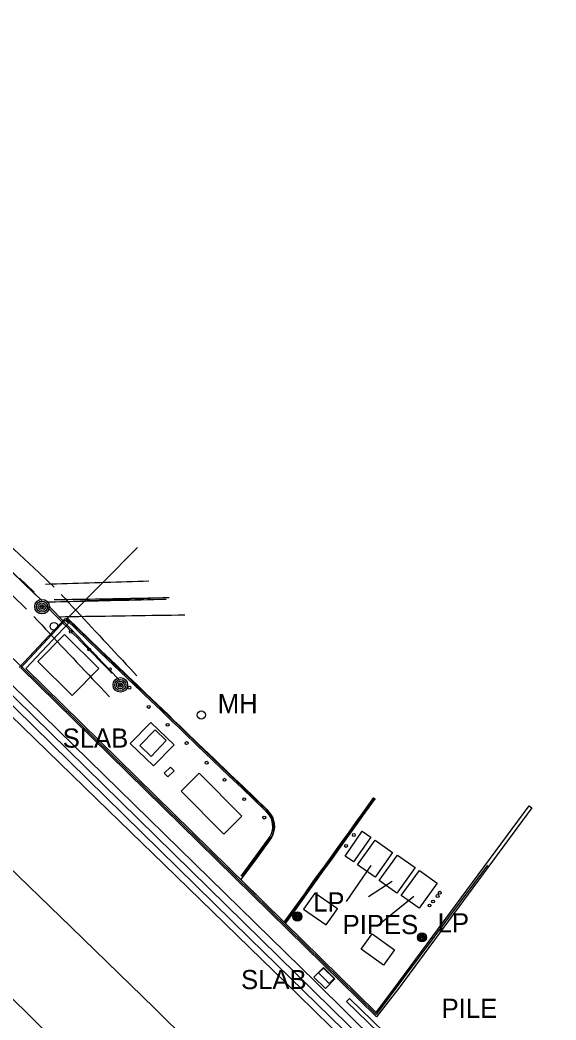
# Model space of a CAD drawing. Extents: x 368532 to 392481, y 10654822 to 10676899.
# Drawn here: x 383108.4 to 383248.2, y 10656177.5 to 10656438.1 of the extents above; entities that cross this region are included whole.
import ezdxf

# ---------------------------------------------------------------- set-up
doc = ezdxf.new("R2010")
doc.units = 0
for name, color, linetype in [('p_Catenary', 7, 'Continuous'), ('p_drainage inlet', 7, 'Continuous'), ('p_dtm obscured area', 7, 'Continuous'), ('p_dtm slab', 7, 'Continuous'), ('p_dtm stock pile', 7, 'Continuous'), ('p_road - paved curb', 7, 'Continuous'), ('p_road general road feature', 7, 'Continuous'), ('p_structure building', 7, 'Continuous'), ('p_structure fence', 7, 'Continuous'), ('p_structure pipe', 7, 'Continuous'), ('p_structure unidentified', 7, 'Continuous'), ('p_structure wall', 7, 'Continuous'), ('p_utility general pole', 7, 'Continuous'), ('p_utility guy anchor', 7, 'Continuous'), ('p_utility manhole', 7, 'Continuous')]:
    doc.layers.add(name, color=color, linetype=linetype)

msp = doc.modelspace()

# ---------------------------------------------------------------- linework, layer by layer
at = {"layer": 'p_Catenary'}
for points in [[(383105.66, 10656301.35), (383109.57, 10656297.67), (383113.48, 10656293.99), (383117.39, 10656290.31)], [(383105, 10656295.49), (383108.79, 10656291.83), (383112.58, 10656288.17)], [(383106.46, 10656294.16), (383110.3, 10656290.49), (383114.14, 10656286.83)], [(383108.27, 10656292.63), (383112.12, 10656289.03)], [(383115.12, 10656291.08), (383116.53, 10656291.13), (383117.95, 10656291.17), (383119.36, 10656291.21), (383120.77, 10656291.26), (383122.19, 10656291.3), (383123.6, 10656291.35), (383125.01, 10656291.39), (383126.43, 10656291.44), (383127.84, 10656291.48), (383129.25, 10656291.52), (383130.67, 10656291.57), (383132.08, 10656291.61), (383133.49, 10656291.66), (383134.91, 10656291.7), (383136.32, 10656291.74), (383137.74, 10656291.79), (383139.15, 10656291.83), (383140.56, 10656291.88), (383141.98, 10656291.92)], [(383106.31, 10656288.28), (383110.15, 10656284.57)], [(383115.88, 10656286.47), (383117.49, 10656286.5), (383119.1, 10656286.54), (383120.72, 10656286.57), (383122.33, 10656286.61), (383123.94, 10656286.65), (383125.55, 10656286.68), (383127.17, 10656286.72), (383128.78, 10656286.76), (383130.39, 10656286.79), (383132, 10656286.83), (383133.61, 10656286.86), (383135.23, 10656286.9), (383136.84, 10656286.94), (383138.45, 10656286.97), (383140.06, 10656287.01), (383141.68, 10656287.05), (383143.29, 10656287.08), (383144.9, 10656287.12), (383146.51, 10656287.15)], [(383116.02, 10656286.39), (383117.67, 10656286.45), (383119.32, 10656286.52), (383120.96, 10656286.59), (383122.61, 10656286.65), (383124.25, 10656286.72), (383125.9, 10656286.78), (383127.54, 10656286.85), (383129.19, 10656286.91), (383130.83, 10656286.98), (383132.48, 10656287.05), (383134.12, 10656287.11), (383135.77, 10656287.18), (383137.41, 10656287.24), (383139.06, 10656287.31), (383140.7, 10656287.37), (383142.35, 10656287.44), (383143.99, 10656287.51), (383145.64, 10656287.57), (383147.28, 10656287.64)], [(383117.38, 10656287.04), (383118.91, 10656287.07), (383120.43, 10656287.09), (383121.96, 10656287.12), (383123.49, 10656287.15), (383125.02, 10656287.18), (383126.55, 10656287.2), (383128.08, 10656287.23), (383129.61, 10656287.26), (383131.14, 10656287.29), (383132.67, 10656287.32), (383134.2, 10656287.34), (383135.73, 10656287.37), (383137.26, 10656287.4), (383138.79, 10656287.43), (383140.32, 10656287.45), (383141.85, 10656287.48), (383143.38, 10656287.51), (383144.91, 10656287.54), (383146.43, 10656287.57)], [(383119.19, 10656288.38), (383120.18, 10656287.31), (383121.18, 10656286.24), (383122.17, 10656285.17), (383123.17, 10656284.1), (383124.17, 10656283.02), (383125.16, 10656281.95), (383126.16, 10656280.88), (383127.16, 10656279.81), (383128.15, 10656278.74), (383129.15, 10656277.67), (383130.15, 10656276.59), (383131.14, 10656275.52), (383132.14, 10656274.45), (383133.13, 10656273.38), (383134.13, 10656272.31), (383135.13, 10656271.24), (383136.12, 10656270.16), (383137.12, 10656269.09), (383138.89, 10656267.19)], [(383115.19, 10656285.47), (383116.1, 10656284.55), (383117, 10656283.62), (383117.91, 10656282.7), (383118.81, 10656281.77), (383119.71, 10656280.85), (383120.62, 10656279.92), (383121.52, 10656279), (383122.43, 10656278.07), (383123.33, 10656277.15), (383124.23, 10656276.23), (383125.14, 10656275.3), (383126.04, 10656274.38), (383126.95, 10656273.45), (383127.85, 10656272.53), (383128.75, 10656271.6), (383129.66, 10656270.68), (383130.56, 10656269.75), (383131.47, 10656268.83), (383132.37, 10656267.9)], [(383115.88, 10656285.5), (383116.76, 10656284.58), (383117.63, 10656283.66), (383118.5, 10656282.74), (383119.38, 10656281.82), (383120.25, 10656280.9), (383121.13, 10656279.98), (383122, 10656279.06), (383122.87, 10656278.14), (383123.75, 10656277.22), (383124.62, 10656276.3), (383125.5, 10656275.38), (383126.37, 10656274.46), (383127.25, 10656273.54), (383128.12, 10656272.62), (383128.99, 10656271.7), (383129.87, 10656270.78), (383130.74, 10656269.86), (383131.62, 10656268.94), (383134.45, 10656265.97)], [(383112.04, 10656282.63), (383113.07, 10656281.55), (383114.09, 10656280.46), (383115.11, 10656279.38), (383116.13, 10656278.29), (383117.15, 10656277.21), (383118.17, 10656276.12), (383119.2, 10656275.04), (383120.22, 10656273.95), (383121.24, 10656272.86), (383122.26, 10656271.78), (383123.28, 10656270.69), (383124.31, 10656269.61), (383125.33, 10656268.52), (383126.35, 10656267.44), (383127.37, 10656266.35), (383128.39, 10656265.27), (383129.41, 10656264.18), (383130.44, 10656263.1), (383131.74, 10656261.71)], [(383118.56, 10656282.58), (383120.29, 10656282.61), (383122.02, 10656282.63), (383123.75, 10656282.66), (383125.48, 10656282.69), (383127.21, 10656282.71), (383128.94, 10656282.74), (383130.67, 10656282.77), (383132.39, 10656282.79), (383134.12, 10656282.82), (383135.85, 10656282.85), (383137.58, 10656282.87), (383139.31, 10656282.9), (383141.04, 10656282.93), (383142.77, 10656282.95), (383144.5, 10656282.98), (383146.23, 10656283.01), (383147.96, 10656283.03), (383149.68, 10656283.06), (383151.41, 10656283.09)]]:
    msp.add_lwpolyline(points, dxfattribs=at)
at = {"layer": 'p_drainage inlet'}
for p, q in [((383193.18, 10656220.19), (383197.65, 10656226.68)), ((383197.65, 10656226.68), (383199.87, 10656225.15)), ((383199.87, 10656225.15), (383195.4, 10656218.67)), ((383196.44, 10656217.94), (383200.98, 10656224.35)), ((383200.98, 10656224.35), (383205.53, 10656221.12)), ((383195.4, 10656218.67), (383193.18, 10656220.19)), ((383205.53, 10656221.12), (383200.99, 10656214.71)), ((383202.1, 10656213.8), (383206.88, 10656220.45)), ((383206.88, 10656220.45), (383211.41, 10656217.19)), ((383200.99, 10656214.71), (383196.44, 10656217.94)), ((383211.41, 10656217.19), (383206.63, 10656210.54)), ((383207.82, 10656209.92), (383212.56, 10656216.46)), ((383212.56, 10656216.46), (383217.18, 10656213.1)), ((383206.63, 10656210.54), (383202.1, 10656213.8)), ((383217.18, 10656213.1), (383212.45, 10656206.57)), ((383212.45, 10656206.57), (383207.82, 10656209.92))]:
    msp.add_line(p, q, dxfattribs=at)
at = {"layer": 'p_dtm obscured area'}
msp.add_lwpolyline([(382832.74, 10656446.44), (382886.6, 10656393.25), (382939, 10656345.54), (382995.99, 10656291.03), (383043.04, 10656244.56), (383099.52, 10656189.78), (383147.29, 10656142.76), (383197, 10656093.37)], dxfattribs=at)
at = {"layer": 'p_dtm slab'}
for p, q in [((383097.87, 10656264.62), (383128.44, 10656235.06)), ((383137.16, 10656249.56), (383142.57, 10656255.02)), ((383142.57, 10656255.02), (383148.61, 10656249.15)), ((383143.23, 10656243.72), (383137.16, 10656249.56)), ((383148.61, 10656249.15), (383143.23, 10656243.72)), ((383128.44, 10656235.06), (383146.04, 10656218.01)), ((383121.76, 10656201.68), (383099.89, 10656222.77)), ((383146.04, 10656218.01), (383180.91, 10656184.02)), ((383143.52, 10656180.58), (383121.76, 10656201.68)), ((383185.07, 10656188.6), (383187.53, 10656191.13)), ((383187.53, 10656191.13), (383190.52, 10656188.23)), ((383188.06, 10656185.7), (383185.07, 10656188.6)), ((383190.52, 10656188.23), (383188.06, 10656185.7)), ((383180.91, 10656184.02), (383294.15, 10656073.62)), ((383160.8, 10656163.45), (383143.52, 10656180.58))]:
    msp.add_line(p, q, dxfattribs=at)
at = {"layer": 'p_road - paved curb'}
for p, q in [((383139.03, 10656300.66), (383120.79, 10656282.23)), ((383120.45, 10656281.87), (383125.92, 10656276.59)), ((383120.69, 10656282.12), (383126.17, 10656276.84)), ((383120.79, 10656282.23), (383126.27, 10656276.95)), ((383125.92, 10656276.59), (383129.2, 10656273.41)), ((383126.17, 10656276.84), (383129.45, 10656273.66)), ((383126.27, 10656276.95), (383129.55, 10656273.77)), ((383129.45, 10656273.66), (383133.28, 10656270)), ((383129.55, 10656273.77), (383133.38, 10656270.11)), ((383129.2, 10656273.41), (383133.03, 10656269.75)), ((383133.03, 10656269.75), (383136.18, 10656266.73)), ((383133.28, 10656270), (383136.43, 10656266.98)), ((383133.38, 10656270.11), (383136.53, 10656267.09)), ((383136.18, 10656266.73), (383138.6, 10656264.43)), ((383136.43, 10656266.98), (383138.84, 10656264.68)), ((383136.53, 10656267.09), (383138.94, 10656264.79)), ((383138.6, 10656264.43), (383139.76, 10656263.33)), ((383138.84, 10656264.68), (383140.01, 10656263.58)), ((383138.94, 10656264.79), (383140.11, 10656263.69)), ((383139.76, 10656263.33), (383140.83, 10656262.29)), ((383140.01, 10656263.58), (383141.08, 10656262.54)), ((383140.11, 10656263.69), (383141.18, 10656262.65)), ((383140.83, 10656262.29), (383142.36, 10656260.83)), ((383141.08, 10656262.54), (383142.61, 10656261.08)), ((383141.18, 10656262.65), (383142.71, 10656261.19)), ((383142.36, 10656260.83), (383143.93, 10656259.33)), ((383142.61, 10656261.08), (383144.18, 10656259.58)), ((383142.71, 10656261.19), (383144.28, 10656259.69)), ((383143.93, 10656259.33), (383145.3, 10656258.01)), ((383144.18, 10656259.58), (383145.55, 10656258.26)), ((383144.28, 10656259.69), (383145.65, 10656258.37)), ((383145.3, 10656258.01), (383146.77, 10656256.61)), ((383145.55, 10656258.26), (383147.02, 10656256.86)), ((383145.65, 10656258.37), (383147.12, 10656256.97)), ((383146.77, 10656256.61), (383148.23, 10656255.21)), ((383147.02, 10656256.86), (383148.48, 10656255.46)), ((383147.12, 10656256.97), (383148.58, 10656255.57)), ((383148.48, 10656255.46), (383149.99, 10656254.02)), ((383148.58, 10656255.57), (383150.09, 10656254.13)), ((383148.23, 10656255.21), (383149.74, 10656253.77)), ((383149.74, 10656253.77), (383151.16, 10656252.39)), ((383149.99, 10656254.02), (383151.41, 10656252.64)), ((383150.09, 10656254.13), (383151.51, 10656252.75)), ((383151.51, 10656252.75), (383154.92, 10656249.49)), ((383151.16, 10656252.39), (383154.57, 10656249.13)), ((383151.41, 10656252.64), (383154.82, 10656249.38)), ((383154.57, 10656249.13), (383158.66, 10656245.18)), ((383154.82, 10656249.38), (383158.91, 10656245.43)), ((383154.92, 10656249.49), (383159.01, 10656245.54)), ((383158.66, 10656245.18), (383162.91, 10656241.09)), ((383158.91, 10656245.43), (383163.16, 10656241.34)), ((383159.01, 10656245.54), (383163.26, 10656241.45)), ((383162.91, 10656241.09), (383166.32, 10656237.86)), ((383163.16, 10656241.34), (383166.56, 10656238.11)), ((383163.26, 10656241.45), (383166.66, 10656238.22)), ((383166.32, 10656237.86), (383169.42, 10656234.9)), ((383166.56, 10656238.11), (383169.67, 10656235.15)), ((383166.66, 10656238.22), (383169.77, 10656235.26)), ((383169.42, 10656234.9), (383172.43, 10656232.01)), ((383169.67, 10656235.15), (383172.69, 10656232.25)), ((383169.77, 10656235.26), (383172.8, 10656232.35)), ((383197.42, 10656230.93), (383200.68, 10656235.48)), ((383197.54, 10656230.84), (383200.8, 10656235.39)), ((383197.83, 10656230.64), (383201.09, 10656235.19)), ((383172.43, 10656232.01), (383173.36, 10656230.87)), ((383172.69, 10656232.25), (383173.65, 10656231.07)), ((383172.8, 10656232.35), (383173.77, 10656231.15)), ((383173.36, 10656230.87), (383173.87, 10656229.96)), ((383173.65, 10656231.07), (383174.2, 10656230.09)), ((383173.77, 10656231.15), (383174.34, 10656230.14)), ((383173.87, 10656229.96), (383174.16, 10656228.65)), ((383174.2, 10656230.09), (383174.51, 10656228.71)), ((383174.34, 10656230.14), (383174.66, 10656228.73)), ((383195.99, 10656228.94), (383197.42, 10656230.93)), ((383196.11, 10656228.85), (383197.54, 10656230.84)), ((383196.4, 10656228.65), (383197.83, 10656230.64)), ((383174.14, 10656226.89), (383173.9, 10656225.96)), ((383174.24, 10656227.72), (383174.14, 10656226.89)), ((383174.16, 10656228.65), (383174.24, 10656227.72)), ((383174.48, 10656226.83), (383174.23, 10656225.84)), ((383174.63, 10656226.8), (383174.37, 10656225.79)), ((383174.59, 10656227.71), (383174.48, 10656226.83)), ((383174.51, 10656228.71), (383174.59, 10656227.71)), ((383174.74, 10656227.71), (383174.63, 10656226.8)), ((383174.66, 10656228.73), (383174.74, 10656227.71)), ((383194.21, 10656226.46), (383195.99, 10656228.94)), ((383194.33, 10656226.37), (383196.11, 10656228.85)), ((383194.62, 10656226.17), (383196.4, 10656228.65)), ((383173.58, 10656225.31), (383169.84, 10656220.14)), ((383173.88, 10656225.13), (383170.12, 10656219.93)), ((383174.01, 10656225.05), (383170.24, 10656219.84)), ((383173.9, 10656225.96), (383173.58, 10656225.31)), ((383174.23, 10656225.84), (383173.88, 10656225.13)), ((383174.37, 10656225.79), (383174.01, 10656225.05)), ((383191.34, 10656222.48), (383192.65, 10656224.31)), ((383191.46, 10656222.39), (383192.77, 10656224.22)), ((383192.65, 10656224.31), (383194.21, 10656226.46)), ((383192.77, 10656224.22), (383194.33, 10656226.37)), ((383193.06, 10656224.02), (383194.62, 10656226.17)), ((383189.27, 10656219.58), (383191.34, 10656222.48)), ((383189.39, 10656219.49), (383191.46, 10656222.39)), ((383189.68, 10656219.29), (383191.75, 10656222.19)), ((383191.75, 10656222.19), (383193.06, 10656224.02)), ((383169.84, 10656220.14), (383166.02, 10656214.98)), ((383170.12, 10656219.93), (383166.3, 10656214.77)), ((383170.24, 10656219.84), (383166.42, 10656214.68)), ((383187.44, 10656217.06), (383189.27, 10656219.58)), ((383187.56, 10656216.97), (383189.39, 10656219.49)), ((383187.84, 10656216.77), (383189.68, 10656219.29)), ((383185.07, 10656213.78), (383187.44, 10656217.06)), ((383185.19, 10656213.69), (383187.56, 10656216.97)), ((383185.48, 10656213.49), (383187.84, 10656216.77)), ((383166.42, 10656214.68), (383166.01, 10656214.12)), ((383166.01, 10656214.12), (383177.34, 10656202.96)), ((383182.65, 10656210.37), (383185.07, 10656213.78)), ((383182.77, 10656210.28), (383185.19, 10656213.69)), ((383183.06, 10656210.08), (383185.48, 10656213.49)), ((383180.12, 10656206.82), (383182.65, 10656210.37)), ((383180.24, 10656206.73), (383182.77, 10656210.28)), ((383180.53, 10656206.53), (383183.06, 10656210.08)), ((383177.34, 10656202.96), (383180.12, 10656206.82)), ((383177.46, 10656202.87), (383180.24, 10656206.73)), ((383177.75, 10656202.67), (383180.53, 10656206.53))]:
    msp.add_line(p, q, dxfattribs=at)
at = {"layer": 'p_road general road feature'}
for p, q in [((383120.14, 10656282.07), (383113.35, 10656274.8)), ((383120.14, 10656282.07), (383120.79, 10656282.23)), ((383113.35, 10656274.8), (383108.26, 10656269.36))]:
    msp.add_line(p, q, dxfattribs=at)
at = {"layer": 'p_structure building'}
msp.add_lwpolyline([(383122.05, 10656262.05), (383113.07, 10656270.95), (383120.01, 10656277.95), (383128.99, 10656269.05)], close=True, dxfattribs=at)
at = {"layer": 'p_structure fence'}
for p, q in [((383109.39, 10656269.08), (383095.1, 10656282.43)), ((383097.79, 10656270.4), (383205.79, 10656164.65)), ((383201.29, 10656178.86), (383109.39, 10656269.08)), ((383230.3, 10656217.82), (383201.29, 10656178.86))]:
    msp.add_line(p, q, dxfattribs=at)
at = {"layer": 'p_structure pipe'}
for p, q in [((383193.51, 10656208.39), (383199.95, 10656217.73)), ((383205.49, 10656213.57), (383199.3, 10656209.58)), ((383201.93, 10656202.34), (383211.13, 10656209.77))]:
    msp.add_line(p, q, dxfattribs=at)
at = {"layer": 'p_structure unidentified'}
for p, q in [((383139.72, 10656248.98), (383143.67, 10656253.08)), ((383143.67, 10656253.08), (383146.57, 10656250.29)), ((383146.57, 10656250.29), (383142.62, 10656246.19)), ((383142.62, 10656246.19), (383139.72, 10656248.98)), ((383146.02, 10656241.82), (383147.67, 10656243.39)), ((383148.61, 10656242.4), (383146.96, 10656240.83)), ((383147.67, 10656243.39), (383148.61, 10656242.4)), ((383146.96, 10656240.83), (383146.02, 10656241.82)), ((383150.43, 10656237.08), (383155.11, 10656241.76)), ((383155.11, 10656241.76), (383166.27, 10656230.6)), ((383161.59, 10656225.92), (383150.43, 10656237.08)), ((383166.27, 10656230.6), (383161.59, 10656225.92)), ((383185.31, 10656210.53), (383182.38, 10656206.31)), ((383191.16, 10656206.46), (383185.31, 10656210.53)), ((383182.38, 10656206.31), (383188.23, 10656202.24)), ((383188.23, 10656202.24), (383191.16, 10656206.46)), ((383197.39, 10656195.89), (383200.24, 10656199.88)), ((383200.24, 10656199.88), (383206.03, 10656195.76)), ((383203.18, 10656191.76), (383197.39, 10656195.89)), ((383206.03, 10656195.76), (383203.18, 10656191.76)), ((383186.27, 10656189.74), (383187.51, 10656190.99)), ((383187.51, 10656190.99), (383190.29, 10656188.25)), ((383189.06, 10656187), (383186.27, 10656189.74)), ((383190.29, 10656188.25), (383189.06, 10656187))]:
    msp.add_line(p, q, dxfattribs=at)
for centre in [(383121.69, 10656278.69), (383126.46, 10656274.04), (383131.86, 10656268.89), (383136.96, 10656264.09), (383142, 10656259.06), (383146.91, 10656254.41), (383151.88, 10656249.65), (383157.1, 10656244.52), (383161.74, 10656240.1), (383166.86, 10656235.03), (383172.11, 10656230.21), (383195.45, 10656225.68), (383193.42, 10656222.84), (383216.11, 10656208.35), (383217.29, 10656209.78), (383217.85, 10656210.64), (383215.19, 10656207.3)]:
    msp.add_circle(centre, 0.375, dxfattribs=at)
at = {"layer": 'p_structure wall'}
for p, q in [((383108.63, 10656269.29), (383120.25, 10656281.65)), ((383120.25, 10656281.65), (383121.06, 10656280.89)), ((383091.99, 10656278.81), (383185.54, 10656187.33)), ((383121.06, 10656280.89), (383109.95, 10656269.07)), ((383168.33, 10656198.74), (383096.32, 10656269.37)), ((383108.63, 10656269.29), (383108.63, 10656269.29)), ((383108.63, 10656269.29), (383201.38, 10656178.25)), ((383201.25, 10656179.42), (383109.95, 10656269.07)), ((383207.15, 10656187.28), (383241.14, 10656233.27)), ((383241.85, 10656232.74), (383207.48, 10656186.11)), ((383241.14, 10656233.27), (383241.85, 10656232.74)), ((383586.78, 10655791.06), (383168.33, 10656198.74)), ((383185.54, 10656187.33), (383221.31, 10656152.14)), ((383201.25, 10656179.42), (383207.15, 10656187.28)), ((383207.48, 10656186.11), (383201.38, 10656178.25)), ((383193.56, 10656182.32), (383194.32, 10656183.1)), ((383194.32, 10656183.1), (383451.05, 10655933.28)), ((383450.3, 10655932.5), (383193.56, 10656182.32))]:
    msp.add_line(p, q, dxfattribs=at)
at = {"layer": 'p_utility general pole'}
for centre, radius in [((383114.17, 10656285.21), 1.9), ((383114.17, 10656285.21), 1.44), ((383114.17, 10656285.21), 0.973), ((383114.17, 10656285.21), 0.539), ((383114.17, 10656285.21), 0.192), ((383134.6, 10656264.8), 1.9), ((383134.6, 10656264.8), 1.44), ((383134.6, 10656264.8), 0.973), ((383134.6, 10656264.8), 0.539), ((383134.6, 10656264.8), 0.192), ((383180.74, 10656204.44), 1.19), ((383180.74, 10656204.44), 0.901), ((383180.74, 10656204.44), 0.608), ((383180.74, 10656204.44), 0.337), ((383180.74, 10656204.44), 0.12), ((383213.2, 10656199), 1.19), ((383213.2, 10656199), 0.901), ((383213.2, 10656199), 0.608), ((383213.2, 10656199), 0.337), ((383213.2, 10656199), 0.12)]:
    msp.add_circle(centre, radius, dxfattribs=at)
at = {"layer": 'p_utility guy anchor'}
msp.add_circle((383117.31, 10656280.08), 1, dxfattribs=at)
at = {"layer": 'p_utility manhole'}
msp.add_circle((383155.71, 10656256.97), 1.05, dxfattribs=at)

# ---------------------------------------------------------------- texts
at = {"layer": 'p_dtm slab'}
for p in [(383117.71, 10656248.46), (383164.2, 10656185.5)]:
    msp.add_text(' SLAB', height=5, dxfattribs=at).set_placement(p)
at = {"layer": 'p_dtm stock pile'}
msp.add_text(' PILE', height=5, dxfattribs=at).set_placement((383216.48, 10656178))
at = {"layer": 'p_structure pipe'}
msp.add_text('PIPES', height=5, dxfattribs=at).set_placement((383192.54, 10656199.84))
at = {"layer": 'p_utility general pole'}
for p in [(383184.85, 10656205.73), (383217.32, 10656200.29)]:
    msp.add_text('LP', height=5, dxfattribs=at).set_placement(p)
at = {"layer": 'p_utility manhole'}
msp.add_text('MH', height=5, dxfattribs=at).set_placement((383159.98, 10656257.44))

doc.saveas('drawing.dxf')
